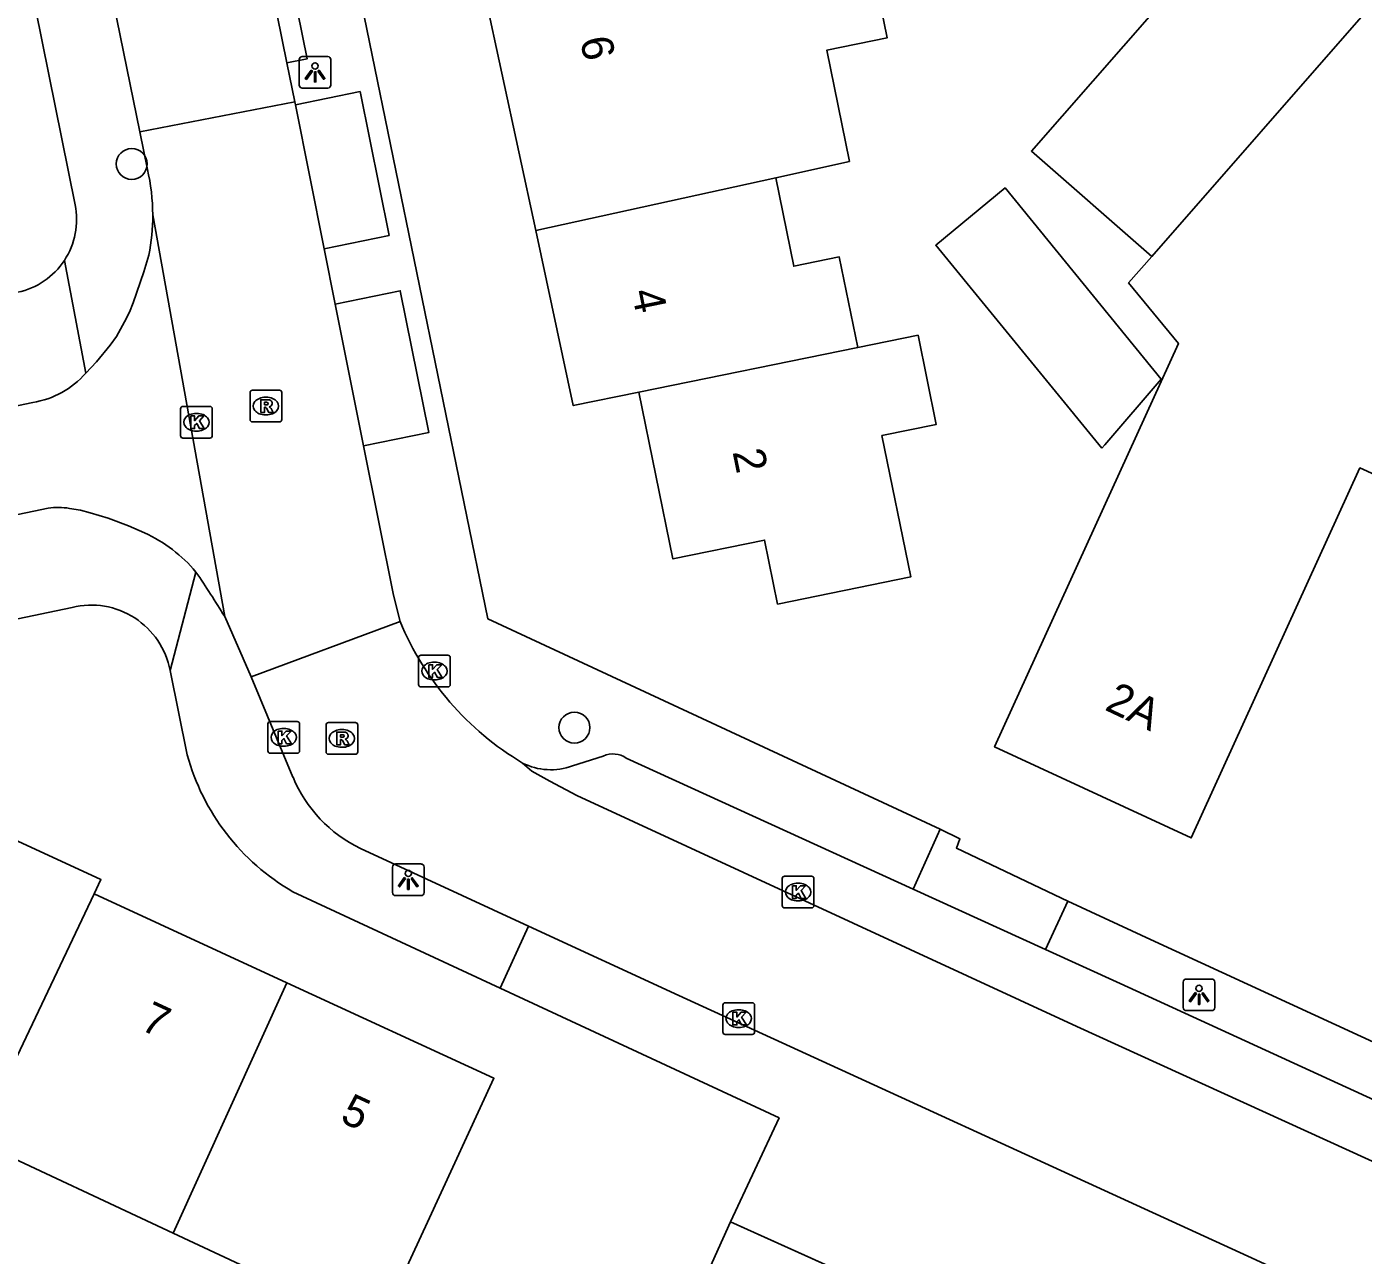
# Model space of a CAD drawing. Extents: x 162990 to 165007, y 383433 to 384336.
# Drawn here: x 163723.12 to 163765.29, y 384001.66 to 384040.43 of the extents above; entities that cross this region are included whole.
import ezdxf

# ---------------------------------------------------------------- set-up
doc = ezdxf.new("R2010")
doc.units = 0
for name, color, linetype in [('IMGEO_Boom', 7, 'Continuous'), ('IMGEO_Kolk', 7, 'Continuous'), ('IMGEO_Lichtpunt', 7, 'Continuous'), ('IMGEO_Pand', 7, 'Continuous'), ('IMGEO_Pand_nummerreeks', 7, 'Continuous'), ('IMGEO_Pand_overbouw', 7, 'Continuous'), ('IMGEO_Rijbaan_lokaal_open', 7, 'Continuous'), ('IMGEO_Rioolput', 7, 'Continuous'), ('IMGEO_Voetpad_open', 7, 'Continuous')]:
    doc.layers.add(name, color=color, linetype=linetype)

msp = doc.modelspace()

# ---------------------------------------------------------------- linework, layer by layer
at = {"layer": 'IMGEO_Boom'}
for centre in [(163726.434, 384036.098), (163740.402, 384018.311)]:
    msp.add_circle(centre, 0.489, dxfattribs=at)
at = {"layer": 'IMGEO_Kolk'}
for p, q in [((163727.976, 384027.522), (163727.976, 384028.374)), ((163728.051, 384028.448), (163728.903, 384028.448)), ((163728.464, 384028.228), (163728.489, 384028.228)), ((163728.977, 384028.374), (163728.977, 384027.522)), ((163728.487, 384027.668), (163728.462, 384027.668)), ((163728.903, 384027.448), (163728.051, 384027.448)), ((163735.485, 384019.671), (163735.485, 384020.523)), ((163735.56, 384020.597), (163736.412, 384020.597)), ((163736.486, 384020.523), (163736.486, 384019.671)), ((163735.973, 384020.377), (163735.998, 384020.377)), ((163735.996, 384019.817), (163735.971, 384019.817)), ((163736.412, 384019.597), (163735.56, 384019.597)), ((163730.729, 384017.578), (163730.729, 384018.43)), ((163730.804, 384018.504), (163731.656, 384018.504)), ((163731.73, 384018.43), (163731.73, 384017.578)), ((163731.217, 384018.284), (163731.242, 384018.284)), ((163731.24, 384017.724), (163731.215, 384017.724)), ((163731.656, 384017.504), (163730.804, 384017.504)), ((163746.96, 384012.697), (163746.96, 384013.549)), ((163747.035, 384013.623), (163747.887, 384013.623)), ((163747.448, 384013.403), (163747.473, 384013.403)), ((163747.961, 384013.549), (163747.961, 384012.697)), ((163747.887, 384012.623), (163747.035, 384012.623)), ((163747.471, 384012.843), (163747.446, 384012.843)), ((163745.085, 384008.704), (163745.085, 384009.556)), ((163745.16, 384009.63), (163746.012, 384009.63)), ((163746.086, 384009.556), (163746.086, 384008.704)), ((163745.573, 384009.41), (163745.598, 384009.41)), ((163745.596, 384008.85), (163745.571, 384008.85)), ((163746.012, 384008.63), (163745.16, 384008.63))]:
    msp.add_line(p, q, dxfattribs=at)
for points in [[(163727.976, 384027.522), (163727.976, 384028.374)], [(163728.051, 384028.448), (163728.903, 384028.448)], [(163728.297, 384028.148), (163728.42, 384028.148), (163728.42, 384027.997), (163728.55, 384028.148), (163728.714, 384028.148), (163728.568, 384027.997), (163728.721, 384027.748), (163728.569, 384027.748), (163728.484, 384027.912), (163728.42, 384027.845), (163728.42, 384027.748), (163728.297, 384027.748), (163728.297, 384028.148)], [(163728.977, 384028.374), (163728.977, 384027.522)], [(163728.903, 384027.448), (163728.051, 384027.448)], [(163735.485, 384019.671), (163735.485, 384020.523)], [(163735.56, 384020.597), (163736.412, 384020.597)], [(163736.486, 384020.523), (163736.486, 384019.671)], [(163735.806, 384020.297), (163735.929, 384020.297), (163735.929, 384020.146), (163736.059, 384020.297), (163736.223, 384020.297), (163736.077, 384020.146), (163736.23, 384019.897), (163736.078, 384019.897), (163735.993, 384020.061), (163735.929, 384019.994), (163735.929, 384019.897), (163735.806, 384019.897), (163735.806, 384020.297)], [(163736.412, 384019.597), (163735.56, 384019.597)], [(163730.729, 384017.578), (163730.729, 384018.43)], [(163730.804, 384018.504), (163731.656, 384018.504)], [(163731.73, 384018.43), (163731.73, 384017.578)], [(163731.05, 384018.204), (163731.173, 384018.204), (163731.173, 384018.053), (163731.303, 384018.204), (163731.467, 384018.204), (163731.321, 384018.053), (163731.474, 384017.804), (163731.322, 384017.804), (163731.237, 384017.968), (163731.173, 384017.901), (163731.173, 384017.804), (163731.05, 384017.804), (163731.05, 384018.204)], [(163731.656, 384017.504), (163730.804, 384017.504)], [(163746.96, 384012.697), (163746.96, 384013.549)], [(163747.035, 384013.623), (163747.887, 384013.623)], [(163747.281, 384013.323), (163747.404, 384013.323), (163747.404, 384013.172), (163747.534, 384013.323), (163747.698, 384013.323), (163747.552, 384013.172), (163747.705, 384012.923), (163747.553, 384012.923), (163747.468, 384013.087), (163747.404, 384013.02), (163747.404, 384012.923), (163747.281, 384012.923), (163747.281, 384013.323)], [(163747.961, 384013.549), (163747.961, 384012.697)], [(163747.887, 384012.623), (163747.035, 384012.623)], [(163745.085, 384008.704), (163745.085, 384009.556)], [(163745.16, 384009.63), (163746.012, 384009.63)], [(163746.086, 384009.556), (163746.086, 384008.704)], [(163745.406, 384009.33), (163745.529, 384009.33), (163745.529, 384009.179), (163745.659, 384009.33), (163745.823, 384009.33), (163745.677, 384009.179), (163745.83, 384008.93), (163745.678, 384008.93), (163745.593, 384009.094), (163745.529, 384009.027), (163745.529, 384008.93), (163745.406, 384008.93), (163745.406, 384009.33)], [(163746.012, 384008.63), (163745.16, 384008.63)]]:
    msp.add_lwpolyline(points, dxfattribs=at)
for centre, start, end in [((163728.053, 384028.372), 91.552, 178.448), ((163728.053, 384028.372), 91.552, 178.448), ((163728.901, 384028.372), 1.552, 88.448), ((163728.901, 384028.372), 1.552, 88.448), ((163728.053, 384027.524), 181.552, 268.448), ((163728.053, 384027.524), 181.552, 268.448), ((163728.901, 384027.524), 271.552, 358.448), ((163728.901, 384027.524), 271.552, 358.448), ((163735.562, 384020.521), 91.552, 178.448), ((163735.562, 384020.521), 91.552, 178.448), ((163736.41, 384020.521), 1.552, 88.448), ((163736.41, 384020.521), 1.552, 88.448), ((163735.562, 384019.673), 181.552, 268.448), ((163735.562, 384019.673), 181.552, 268.448), ((163736.41, 384019.673), 271.552, 358.448), ((163736.41, 384019.673), 271.552, 358.448), ((163730.806, 384018.428), 91.552, 178.448), ((163730.806, 384018.428), 91.552, 178.448), ((163731.654, 384018.428), 1.552, 88.448), ((163731.654, 384018.428), 1.552, 88.448), ((163730.806, 384017.58), 181.552, 268.448), ((163730.806, 384017.58), 181.552, 268.448), ((163731.654, 384017.58), 271.552, 358.448), ((163731.654, 384017.58), 271.552, 358.448), ((163747.037, 384013.547), 91.552, 178.448), ((163747.037, 384013.547), 91.552, 178.448), ((163747.885, 384013.547), 1.552, 88.448), ((163747.885, 384013.547), 1.552, 88.448), ((163747.037, 384012.699), 181.552, 268.448), ((163747.037, 384012.699), 181.552, 268.448), ((163747.885, 384012.699), 271.552, 358.448), ((163747.885, 384012.699), 271.552, 358.448), ((163745.162, 384009.554), 91.552, 178.448), ((163745.162, 384009.554), 91.552, 178.448), ((163746.01, 384009.554), 1.552, 88.448), ((163746.01, 384009.554), 1.552, 88.448), ((163745.162, 384008.706), 181.552, 268.448), ((163745.162, 384008.706), 181.552, 268.448), ((163746.01, 384008.706), 271.552, 358.448), ((163746.01, 384008.706), 271.552, 358.448)]:
    msp.add_arc(centre, 0.0765, start, end, dxfattribs=at)
for centre, major_axis, ratio, start_param, end_param in [((163728.463, 384027.948), (-0.387, 0.002), 0.722429, 4.712389, 7.853982), ((163728.488, 384027.948), (-0.39, 0.002), 0.717154, 1.570796, 4.712389), ((163735.972, 384020.097), (-0.387, 0.002), 0.722429, 4.712389, 7.853982), ((163735.997, 384020.097), (-0.39, 0.002), 0.717154, 1.570796, 4.712389), ((163731.216, 384018.004), (-0.387, 0.002), 0.722429, 4.712389, 7.853982), ((163731.241, 384018.004), (-0.39, 0.002), 0.717154, 1.570796, 4.712389), ((163747.447, 384013.123), (-0.387, 0.002), 0.722429, 4.712389, 7.853982), ((163747.472, 384013.123), (-0.39, 0.002), 0.717154, 1.570796, 4.712389), ((163745.572, 384009.13), (-0.387, 0.002), 0.722429, 4.712389, 7.853982), ((163745.597, 384009.13), (-0.39, 0.002), 0.717154, 1.570796, 4.712389)]:
    msp.add_ellipse(centre, major_axis=major_axis, ratio=ratio, start_param=start_param, end_param=end_param, dxfattribs=at)
at = {"layer": 'IMGEO_Lichtpunt'}
for p, q in [((163732.623, 384039.487), (163731.815, 384039.487)), ((163732.623, 384039.487), (163731.815, 384039.487)), ((163731.721, 384039.392), (163731.721, 384038.585)), ((163731.721, 384039.392), (163731.721, 384038.585)), ((163732.717, 384038.585), (163732.717, 384039.392)), ((163732.717, 384038.585), (163732.717, 384039.392)), ((163731.815, 384038.491), (163732.623, 384038.491)), ((163731.815, 384038.491), (163732.623, 384038.491)), ((163734.662, 384013.913), (163734.662, 384013.106)), ((163734.662, 384013.913), (163734.662, 384013.106)), ((163735.564, 384014.008), (163734.756, 384014.008)), ((163735.564, 384014.008), (163734.756, 384014.008)), ((163735.658, 384013.106), (163735.658, 384013.913)), ((163735.658, 384013.106), (163735.658, 384013.913)), ((163734.756, 384013.012), (163735.564, 384013.012)), ((163734.756, 384013.012), (163735.564, 384013.012)), ((163760.515, 384010.379), (163759.707, 384010.379)), ((163760.515, 384010.379), (163759.707, 384010.379)), ((163759.613, 384010.284), (163759.613, 384009.477)), ((163759.613, 384010.284), (163759.613, 384009.477)), ((163760.609, 384009.477), (163760.609, 384010.284)), ((163760.609, 384009.477), (163760.609, 384010.284)), ((163759.707, 384009.383), (163760.515, 384009.383)), ((163759.707, 384009.383), (163760.515, 384009.383))]:
    msp.add_line(p, q, dxfattribs=at)
for points in [[(163732.095, 384039.056), (163732.134, 384039.028), (163731.946, 384038.766), (163731.908, 384038.793), (163732.095, 384039.056)], [(163732.307, 384039.028), (163732.345, 384039.055), (163732.532, 384038.793), (163732.493, 384038.765), (163732.307, 384039.028)], [(163732.197, 384039.008), (163732.244, 384039.008), (163732.244, 384038.686), (163732.197, 384038.686), (163732.197, 384039.008)], [(163735.036, 384013.577), (163735.075, 384013.549), (163734.887, 384013.287), (163734.849, 384013.314), (163735.036, 384013.577)], [(163735.138, 384013.529), (163735.185, 384013.529), (163735.185, 384013.207), (163735.138, 384013.207), (163735.138, 384013.529)], [(163735.248, 384013.549), (163735.286, 384013.576), (163735.473, 384013.314), (163735.434, 384013.286), (163735.248, 384013.549)], [(163759.987, 384009.948), (163760.026, 384009.92), (163759.838, 384009.658), (163759.8, 384009.685), (163759.987, 384009.948)], [(163760.089, 384009.9), (163760.136, 384009.9), (163760.136, 384009.578), (163760.089, 384009.578), (163760.089, 384009.9)], [(163760.199, 384009.92), (163760.237, 384009.947), (163760.424, 384009.685), (163760.385, 384009.657), (163760.199, 384009.92)]]:
    msp.add_lwpolyline(points, dxfattribs=at)
for centre in [(163732.22, 384039.19), (163735.161, 384013.711), (163760.112, 384010.082)]:
    msp.add_circle(centre, 0.0994, dxfattribs=at)
for centre, start, end in [((163731.815, 384039.392), 90, 180), ((163731.815, 384039.392), 90, 180), ((163732.623, 384039.392), 0, 90), ((163732.623, 384039.392), 0, 90), ((163731.815, 384038.585), 180, 270), ((163731.815, 384038.585), 180, 270), ((163732.623, 384038.585), 270, 0), ((163732.623, 384038.585), 270, 360), ((163734.756, 384013.913), 90, 180), ((163734.756, 384013.913), 90, 180), ((163735.564, 384013.913), 0, 90), ((163735.564, 384013.913), 0, 90), ((163734.756, 384013.106), 180, 270), ((163734.756, 384013.106), 180, 270), ((163735.564, 384013.106), 270, 0), ((163735.564, 384013.106), 270, 360), ((163759.707, 384010.284), 90, 180), ((163759.707, 384010.284), 90, 180), ((163760.515, 384010.284), 0, 90), ((163760.515, 384010.284), 0, 90), ((163759.707, 384009.477), 180, 270), ((163759.707, 384009.477), 180, 270), ((163760.515, 384009.477), 270, 0), ((163760.515, 384009.477), 270, 360)]:
    msp.add_arc(centre, 0.0946, start, end, dxfattribs=at)
at = {"layer": 'IMGEO_Pand'}
for points in [[(163758.618, 384033.179), (163754.822, 384036.504), (163767.256, 384050.702), (163770.583, 384047.832), (163771.184, 384047.53)], [(163748.9, 384046.782), (163750.27, 384040.074), (163748.365, 384039.685), (163749.082, 384036.18), (163746.754, 384035.665)], [(163739.18, 384033.995), (163737.044, 384043.942)], [(163765.448, 384040.979), (163758.618, 384033.179)], [(163739.18, 384033.995), (163746.754, 384035.665)], [(163746.754, 384035.665), (163747.325, 384032.872), (163748.757, 384033.165), (163749.342, 384030.304)], [(163757.045, 384027.128), (163757.138, 384027.234), (163758.914, 384029.302), (163753.992, 384035.344), (163751.801, 384033.533), (163757.045, 384027.128)], [(163742.433, 384028.894), (163740.366, 384028.472), (163739.18, 384033.995)], [(163770.069, 384024.281), (163765.187, 384026.506), (163759.866, 384014.832), (163753.66, 384017.705), (163759.463, 384030.435), (163757.887, 384032.344), (163758.618, 384033.179)], [(163749.342, 384030.304), (163751.248, 384030.693), (163751.822, 384027.878), (163750.107, 384027.527), (163751.017, 384023.069), (163746.813, 384022.21), (163746.401, 384024.227), (163743.508, 384023.636), (163742.433, 384028.894)], [(163742.433, 384028.894), (163749.342, 384030.304)], [(163725.248, 384013.067), (163725.461, 384013.516), (163718.98, 384016.502), (163718.765, 384016.046), (163716.989, 384016.843)], [(163721.541, 384005.265), (163725.248, 384013.067)], [(163725.248, 384013.067), (163731.33, 384010.26)], [(163731.33, 384010.26), (163727.744, 384002.36)], [(163731.33, 384010.26), (163737.86, 384007.247), (163735.765, 384002.708), (163734.515, 384000), (163734.207, 383999.334), (163732.785, 384000), (163727.744, 384002.36)], [(163727.744, 384002.36), (163721.541, 384005.265)]]:
    msp.add_lwpolyline(points, dxfattribs=at)
at = {"layer": 'IMGEO_Pand_overbouw'}
msp.add_lwpolyline([(163758.103, 383994.763), (163758.925, 383996.586), (163745.328, 384002.716), (163744.506, 384000.893), (163746.487, 384000), (163757.728, 383994.932)], close=True, dxfattribs=at)
at = {"layer": 'IMGEO_Rijbaan_lokaal_open'}
for points in [[(163726.686, 384037.115), (163723.184, 384054.276), (163720.096, 384069.57), (163716.382, 384087.708), (163716.367, 384087.804)], [(163731.333, 384039.29), (163730.415, 384043.814)], [(163731.582, 384038.061), (163731.333, 384039.29)], [(163726.686, 384037.115), (163731.582, 384038.061)], [(163731.582, 384038.061), (163731.602, 384037.962)], [(163732.508, 384033.422), (163731.602, 384037.962)], [(163726.928, 384035.928), (163726.686, 384037.115)], [(163727.098, 384034.491), (163729.368, 384021.814)], [(163724.987, 384029.498), (163725.323, 384029.859), (163725.756, 384030.383), (163725.954, 384030.656), (163726.21, 384031.112), (163726.368, 384031.426), (163726.484, 384031.721), (163726.815, 384032.694), (163726.973, 384033.218)], [(163732.508, 384033.422), (163732.857, 384031.676)], [(163733.749, 384027.204), (163732.857, 384031.676)], [(163723.31, 384028.57), (163712.43, 384026.29), (163712.333, 384026.27)], [(163733.749, 384027.204), (163734.691, 384022.487), (163734.9, 384021.657)], [(163723.801, 384025.237), (163719.816, 384024.406)], [(163726.837, 384024.46), (163726.33, 384024.68), (163725.688, 384024.916), (163725.126, 384025.094), (163724.822, 384025.171), (163724.47, 384025.229)], [(163730.208, 384019.914), (163729.368, 384021.814)], [(163734.9, 384021.657), (163730.208, 384019.914)], [(163730.208, 384019.914), (163731.523, 384016.744)], [(163785.106, 383995.608), (163772.619, 384001.386), (163765.453, 384004.682), (163756.25, 384008.884), (163740.479, 384016.171), (163739.626, 384016.621), (163739.064, 384016.942), (163738.764, 384017.195)], [(163733.65, 384014.499), (163738.959, 384012.046)], [(163738.959, 384012.046), (163743.702, 384009.854), (163761.651, 384001.631), (163765.138, 384000.027)]]:
    msp.add_lwpolyline(points, dxfattribs=at)
for centre, radius, start, end in [((163720.732, 384034.466), 6.366, 0.2215, 13.2722), ((163720.825, 384034.464), 6.273, 348.5405, 0.2433), ((163722.847, 384031.386), 2.854, 279.3401, 318.5774), ((163724.111, 384023.163), 2.097, 80.1358, 98.494), ((163724.867, 384020.194), 4.699, 40.105, 65.2127), ((163699.548, 384003.587), 34.95, 31.4349, 34.1795), ((163743.62, 384025.304), 9.452, 202.6978, 239.086), ((163735.562, 384018.44), 4.38, 202.7827, 244.1253)]:
    msp.add_arc(centre, radius, start, end, dxfattribs=at)
at = {"layer": 'IMGEO_Rioolput'}
for p, q in [((163730.243, 384028.958), (163731.095, 384028.958)), ((163730.168, 384028.032), (163730.168, 384028.884)), ((163730.656, 384028.738), (163730.681, 384028.738)), ((163731.169, 384028.884), (163731.169, 384028.032)), ((163730.679, 384028.178), (163730.654, 384028.178)), ((163731.095, 384027.958), (163730.243, 384027.958)), ((163732.565, 384017.544), (163732.565, 384018.396)), ((163732.64, 384018.47), (163733.492, 384018.47)), ((163733.566, 384018.396), (163733.566, 384017.544)), ((163733.053, 384018.25), (163733.078, 384018.25)), ((163733.076, 384017.69), (163733.051, 384017.69)), ((163733.492, 384017.47), (163732.64, 384017.47))]:
    msp.add_line(p, q, dxfattribs=at)
for points in [[(163730.243, 384028.958), (163731.095, 384028.958)], [(163730.168, 384028.032), (163730.168, 384028.884)], [(163730.757, 384028.656), (163730.505, 384028.658), (163730.505, 384028.258)], [(163730.683, 384028.577), (163730.629, 384028.577), (163730.629, 384028.496)], [(163731.169, 384028.884), (163731.169, 384028.032)], [(163730.505, 384028.258), (163730.629, 384028.258), (163730.629, 384028.42), (163730.64, 384028.42)], [(163730.629, 384028.496), (163730.681, 384028.496)], [(163730.687, 384028.391), (163730.758, 384028.258), (163730.898, 384028.258), (163730.833, 384028.384)], [(163731.095, 384027.958), (163730.243, 384027.958)], [(163732.565, 384017.544), (163732.565, 384018.396)], [(163732.64, 384018.47), (163733.492, 384018.47)], [(163733.566, 384018.396), (163733.566, 384017.544)], [(163733.154, 384018.168), (163732.902, 384018.17), (163732.902, 384017.77)], [(163733.08, 384018.089), (163733.026, 384018.089), (163733.026, 384018.008)], [(163733.026, 384018.008), (163733.078, 384018.008)], [(163732.902, 384017.77), (163733.026, 384017.77), (163733.026, 384017.932), (163733.037, 384017.932)], [(163733.084, 384017.903), (163733.155, 384017.77), (163733.295, 384017.77), (163733.23, 384017.896)], [(163733.492, 384017.47), (163732.64, 384017.47)]]:
    msp.add_lwpolyline(points, dxfattribs=at)
for centre, radius, start, end in [((163730.245, 384028.882), 0.0765, 91.552, 178.448), ((163730.245, 384028.882), 0.0765, 91.552, 178.448), ((163731.093, 384028.882), 0.0765, 1.552, 88.448), ((163731.093, 384028.882), 0.0765, 1.552, 88.448), ((163730.689, 384028.481), 0.0964, 77.0061, 93.1865), ((163730.703, 384028.538), 0.0378, 276.6634, 79.6772), ((163730.756, 384028.546), 0.109, 350.3612, 89.416), ((163730.754, 384028.546), 0.112, 277.5842, 350.9817), ((163730.639, 384028.367), 0.0533, 26.0293, 88.6989), ((163730.665, 384028.685), 0.19, 274.7715, 282.9687), ((163730.738, 384028.331), 0.108, 29.5134, 73.7905), ((163730.245, 384028.034), 0.0765, 181.552, 268.448), ((163730.245, 384028.034), 0.0765, 181.552, 268.448), ((163731.093, 384028.034), 0.0765, 271.552, 358.448), ((163731.093, 384028.034), 0.0765, 271.552, 358.448), ((163732.642, 384018.394), 0.0765, 91.552, 178.448), ((163732.642, 384018.394), 0.0765, 91.552, 178.448), ((163733.49, 384018.394), 0.0765, 1.552, 88.448), ((163733.49, 384018.394), 0.0765, 1.552, 88.448), ((163733.062, 384018.197), 0.19, 274.7715, 282.9687), ((163733.086, 384017.993), 0.0964, 77.0061, 93.1865), ((163733.1, 384018.05), 0.0378, 276.6634, 79.6772), ((163733.153, 384018.058), 0.109, 350.3612, 89.416), ((163733.151, 384018.058), 0.112, 277.5842, 350.9817), ((163732.642, 384017.546), 0.0765, 181.552, 268.448), ((163732.642, 384017.546), 0.0765, 181.552, 268.448), ((163733.036, 384017.879), 0.0533, 26.0293, 88.6989), ((163733.135, 384017.843), 0.108, 29.5134, 73.7905), ((163733.49, 384017.546), 0.0765, 271.552, 358.448), ((163733.49, 384017.546), 0.0765, 271.552, 358.448)]:
    msp.add_arc(centre, radius, start, end, dxfattribs=at)
for centre, major_axis, ratio, start_param, end_param in [((163730.655, 384028.458), (-0.387, 0.002), 0.722429, 4.712389, 7.853982), ((163730.68, 384028.458), (-0.39, 0.002), 0.717154, 1.570796, 4.712389), ((163733.052, 384017.97), (-0.387, 0.002), 0.722429, 4.712389, 7.853982), ((163733.077, 384017.97), (-0.39, 0.002), 0.717154, 1.570796, 4.712389)]:
    msp.add_ellipse(centre, major_axis=major_axis, ratio=ratio, start_param=start_param, end_param=end_param, dxfattribs=at)
at = {"layer": 'IMGEO_Voetpad_open'}
for points in [[(163720.049, 384057.516), (163724.647, 384034.811)], [(163730.415, 384043.814), (163731.058, 384043.943), (163731.972, 384039.418), (163731.333, 384039.29)], [(163733.192, 384043.596), (163737.669, 384021.747), (163751.943, 384015.108)], [(163731.602, 384037.962), (163733.641, 384038.38), (163734.557, 384033.842), (163732.508, 384033.422)], [(163724.31, 384033.056), (163724.987, 384029.498)], [(163732.857, 384031.676), (163734.909, 384032.097), (163735.811, 384027.627), (163733.749, 384027.204)], [(163728.461, 384023.221), (163727.643, 384020.115)], [(163724.556, 384022.107), (163673.714, 384011.504)], [(163728.182, 384017.454), (163727.643, 384020.115)], [(163740.34, 384017.109), (163741.314, 384017.415)], [(163742.04, 384017.348), (163751.092, 384013.215)], [(163751.092, 384013.215), (163751.943, 384015.108)], [(163751.943, 384015.108), (163752.567, 384014.799), (163752.458, 384014.508), (163755.974, 384012.834)], [(163738.061, 384010.089), (163731.518, 384013.132)], [(163751.092, 384013.215), (163755.271, 384011.307)], [(163755.974, 384012.834), (163755.271, 384011.307)], [(163755.974, 384012.834), (163758.718, 384011.563), (163783.826, 384000), (163788.336, 383997.923)], [(163738.959, 384012.046), (163738.061, 384010.089)], [(163755.271, 384011.307), (163757.622, 384010.233), (163765.895, 384006.438), (163777.796, 384000.987), (163783.229, 383998.443)], [(163745.328, 384002.716), (163746.858, 384005.998), (163738.061, 384010.089)], [(163744.506, 384000.893), (163745.328, 384002.716)], [(163745.328, 384002.716), (163758.61, 383996.728)]]:
    msp.add_lwpolyline(points, dxfattribs=at)
for centre, radius, start, end in [((163722.347, 384034.343), 2.347, 326.7573, 11.5031), ((163722.351, 384034.338), 2.341, 281.9114, 326.802), ((163725.154, 384019.645), 2.533, 10.6844, 103.6483), ((163735.132, 384019.37), 7.209, 195.4118, 239.9148), ((163739.649, 384018.928), 1.946, 242.946, 290.8071), ((163741.619, 384016.751), 0.731, 54.8057, 114.6489)]:
    msp.add_arc(centre, radius, start, end, dxfattribs=at)

# ---------------------------------------------------------------- texts
at = {"layer": 'IMGEO_Pand_nummerreeks'}
for s, rotation, p in [('6', 281.5506, (163740.577, 384040.027)), ('4', 281.5484, (163742.204, 384032.066)), ('2', 281.551, (163745.389, 384027.016)), ('2A', 334.7383, (163757.102, 384018.886)), ('7', 335.231, (163726.665, 384008.801)), ('5', 335.2283, (163732.971, 384005.891))]:
    msp.add_text(s, height=1, rotation=rotation, dxfattribs=at).set_placement(p)

doc.saveas('drawing.dxf')
